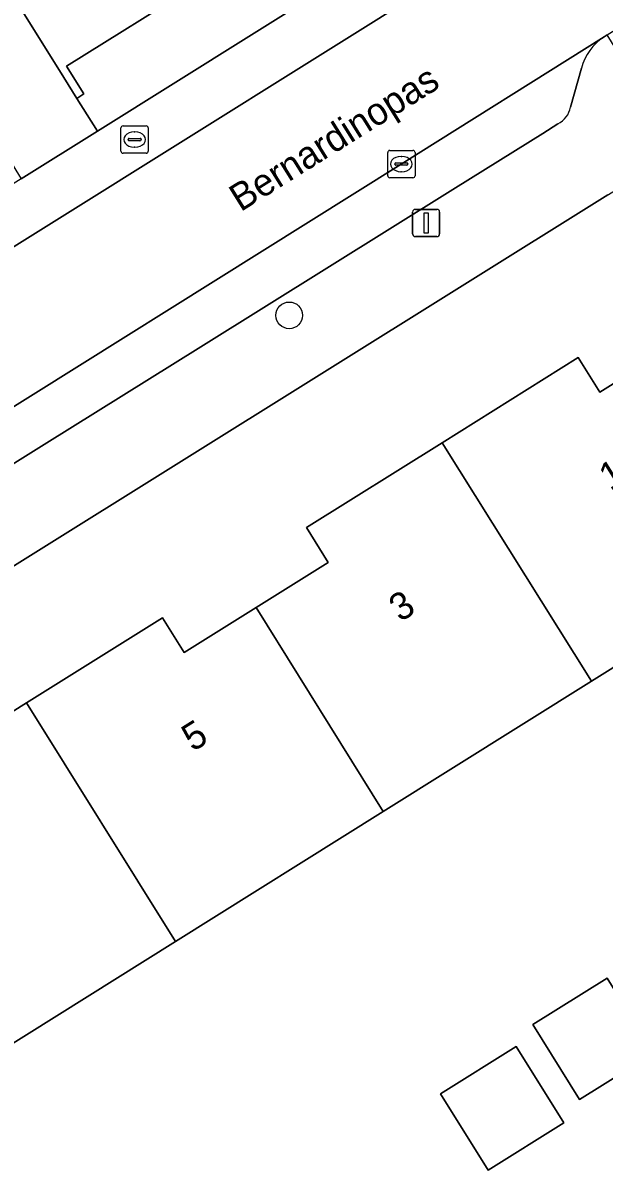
# Model space of a CAD drawing. Extents: x 158835 to 160077, y 386387 to 387778.
# Drawn here: x 159089.27 to 159110.59, y 387038.29 to 387080.36 of the extents above; entities that cross this region are included whole.
import ezdxf

# ---------------------------------------------------------------- set-up
doc = ezdxf.new("R2010")
doc.units = 0
for name, color, linetype in [('IMGEO_Boom', 7, 'Continuous'), ('IMGEO_Brandkraan', 7, 'Continuous'), ('IMGEO_Erf', 7, 'Continuous'), ('IMGEO_Kolk', 7, 'Continuous'), ('IMGEO_Lichtmast', 7, 'Continuous'), ('IMGEO_Openbare_ruimte_label', 7, 'Continuous'), ('IMGEO_Pand', 7, 'Continuous'), ('IMGEO_Pand_nummerreeks', 7, 'Continuous'), ('IMGEO_Parkeervlak_open', 7, 'Continuous'), ('IMGEO_Rijbaan_lokaal_open', 7, 'Continuous'), ('IMGEO_Voetpad_open', 7, 'Continuous')]:
    doc.layers.add(name, color=color, linetype=linetype)

msp = doc.modelspace()

# ---------------------------------------------------------------- linework, layer by layer
at = {"layer": 'IMGEO_Boom'}
msp.add_circle((159099.039, 387069.639), 0.489, dxfattribs=at)
at = {"layer": 'IMGEO_Brandkraan'}
for p, q in [((159092.865, 387075.661), (159092.865, 387076.513)), ((159092.94, 387076.587), (159093.792, 387076.587)), ((159093.353, 387076.367), (159093.378, 387076.367)), ((159093.866, 387076.513), (159093.866, 387075.661)), ((159093.124, 387076.081), (159093.124, 387076.093)), ((159093.562, 387076.044), (159093.164, 387076.044)), ((159093.167, 387076.13), (159093.565, 387076.13)), ((159093.608, 387076.093), (159093.608, 387076.081)), ((159093.792, 387075.587), (159092.94, 387075.587)), ((159093.376, 387075.807), (159093.351, 387075.807))]:
    msp.add_line(p, q, dxfattribs=at)
for points in [[(159092.865, 387075.661), (159092.865, 387076.513)], [(159092.94, 387076.587), (159093.792, 387076.587)], [(159093.866, 387076.513), (159093.866, 387075.661)], [(159093.792, 387075.587), (159092.94, 387075.587)]]:
    msp.add_lwpolyline(points, dxfattribs=at)
for centre, radius, start, end in [((159092.942, 387076.511), 0.0765, 91.552, 178.448), ((159092.942, 387076.511), 0.0765, 91.552, 178.448), ((159093.79, 387076.511), 0.0765, 1.552, 88.448), ((159093.79, 387076.511), 0.0765, 1.552, 88.448), ((159093.164, 387076.09), 0.0403, 85.8775, 175.7526), ((159093.161, 387076.08), 0.0366, 178.938, 274.7102), ((159093.565, 387076.087), 0.043, 264.8664, 352.4533), ((159093.569, 387076.092), 0.0386, 1.7309, 96.639), ((159092.942, 387075.663), 0.0765, 181.552, 268.448), ((159092.942, 387075.663), 0.0765, 181.552, 268.448), ((159093.79, 387075.663), 0.0765, 271.552, 358.448), ((159093.79, 387075.663), 0.0765, 271.552, 358.448)]:
    msp.add_arc(centre, radius, start, end, dxfattribs=at)
for centre, major_axis, ratio, start_param, end_param in [((159093.352, 387076.087), (-0.387, 0.002), 0.722429, 4.712389, 7.853982), ((159093.377, 387076.087), (-0.39, 0.002), 0.717154, 1.570796, 4.712389)]:
    msp.add_ellipse(centre, major_axis=major_axis, ratio=ratio, start_param=start_param, end_param=end_param, dxfattribs=at)
at = {"layer": 'IMGEO_Erf'}
for points in [[(159095.7, 387081.802), (159090.868, 387078.782), (159091.507, 387077.759), (159091.25, 387077.595), (159092.005, 387076.397), (159140.091, 387106.463)], [(159110.736, 387074.06), (159063.193, 387044.393)], [(159084.42, 387052.315), (159089.398, 387055.425), (159094.387, 387058.541), (159095.181, 387057.269), (159097.827, 387058.92), (159100.474, 387060.572), (159099.675, 387061.853), (159104.655, 387064.968), (159109.646, 387068.089), (159110.438, 387066.82), (159113.018, 387068.431), (159112.923, 387068.583), (159113.194, 387068.752), (159117.951, 387061.11), (159110.127, 387056.22), (159102.49, 387051.447), (159094.861, 387046.679), (159087.251, 387041.923)]]:
    msp.add_lwpolyline(points, dxfattribs=at)
for points in [[(159107.976, 387043.627), (159110.708, 387045.333), (159112.424, 387042.585), (159109.692, 387040.879)], [(159104.591, 387041.089), (159107.366, 387042.821), (159109.112, 387040.024), (159106.337, 387038.292)]]:
    msp.add_lwpolyline(points, close=True, dxfattribs=at)
at = {"layer": 'IMGEO_Kolk'}
for p, q in [((159102.654, 387074.761), (159102.654, 387075.613)), ((159102.729, 387075.687), (159103.581, 387075.687)), ((159103.655, 387075.613), (159103.655, 387074.761)), ((159102.913, 387075.181), (159102.913, 387075.193)), ((159103.351, 387075.144), (159102.953, 387075.144)), ((159102.956, 387075.23), (159103.354, 387075.23)), ((159103.142, 387075.467), (159103.167, 387075.467)), ((159103.397, 387075.193), (159103.397, 387075.181)), ((159103.581, 387074.687), (159102.729, 387074.687)), ((159103.165, 387074.907), (159103.14, 387074.907))]:
    msp.add_line(p, q, dxfattribs=at)
for points in [[(159102.654, 387074.761), (159102.654, 387075.613)], [(159102.729, 387075.687), (159103.581, 387075.687)], [(159103.655, 387075.613), (159103.655, 387074.761)], [(159103.581, 387074.687), (159102.729, 387074.687)]]:
    msp.add_lwpolyline(points, dxfattribs=at)
for centre, radius, start, end in [((159102.731, 387075.611), 0.0765, 91.552, 178.448), ((159102.731, 387075.611), 0.0765, 91.552, 178.448), ((159103.579, 387075.611), 0.0765, 1.552, 88.448), ((159103.579, 387075.611), 0.0765, 1.552, 88.448), ((159102.953, 387075.19), 0.0403, 85.8775, 175.7526), ((159102.95, 387075.18), 0.0366, 178.938, 274.7102), ((159103.354, 387075.187), 0.043, 264.8664, 352.4533), ((159103.358, 387075.192), 0.0386, 1.7309, 96.639), ((159102.731, 387074.763), 0.0765, 181.552, 268.448), ((159102.731, 387074.763), 0.0765, 181.552, 268.448), ((159103.579, 387074.763), 0.0765, 271.552, 358.448), ((159103.579, 387074.763), 0.0765, 271.552, 358.448)]:
    msp.add_arc(centre, radius, start, end, dxfattribs=at)
for centre, major_axis, ratio, start_param, end_param in [((159103.141, 387075.187), (-0.387, 0.002), 0.722429, 4.712389, 7.853982), ((159103.166, 387075.187), (-0.39, 0.002), 0.717154, 1.570796, 4.712389)]:
    msp.add_ellipse(centre, major_axis=major_axis, ratio=ratio, start_param=start_param, end_param=end_param, dxfattribs=at)
at = {"layer": 'IMGEO_Lichtmast'}
for p, q in [((159103.569, 387072.627), (159103.569, 387073.427)), ((159103.569, 387073.427), (159103.569, 387072.627)), ((159103.669, 387073.527), (159104.459, 387073.527)), ((159104.459, 387073.527), (159103.669, 387073.527)), ((159104.559, 387073.427), (159104.559, 387072.627)), ((159104.559, 387072.627), (159104.559, 387073.427)), ((159104.459, 387072.527), (159103.669, 387072.527)), ((159103.669, 387072.527), (159104.459, 387072.527))]:
    msp.add_line(p, q, dxfattribs=at)
msp.add_lwpolyline([(159103.989, 387073.402), (159104.139, 387073.402), (159104.139, 387072.652), (159103.989, 387072.652), (159103.989, 387073.402)], dxfattribs=at)
for centre, start, end in [((159103.669, 387073.427), 90, 180), ((159103.669, 387073.427), 90, 180), ((159104.459, 387073.427), 0, 90), ((159104.459, 387073.427), 360, 90), ((159103.669, 387072.627), 180, 270), ((159103.669, 387072.627), 180, 270), ((159104.459, 387072.627), 270, 0), ((159104.459, 387072.627), 270, 0)]:
    msp.add_arc(centre, 0.1, start, end, dxfattribs=at)
at = {"layer": 'IMGEO_Pand'}
for points in [[(159096.491, 387080.867), (159095.849, 387081.895), (159091.086, 387089.517), (159085.842, 387086.241), (159090.605, 387078.618), (159091.25, 387077.595), (159091.507, 387077.759), (159090.868, 387078.782), (159095.7, 387081.802), (159096.341, 387080.776)], [(159110.127, 387056.22), (159117.951, 387061.11), (159113.194, 387068.752), (159112.923, 387068.583), (159113.018, 387068.431), (159110.438, 387066.82), (159109.646, 387068.089), (159104.655, 387064.968)], [(159102.49, 387051.447), (159110.127, 387056.22), (159104.655, 387064.968), (159099.675, 387061.853), (159100.474, 387060.572), (159097.827, 387058.92)], [(159097.827, 387058.92), (159095.181, 387057.269), (159094.387, 387058.541), (159089.398, 387055.425), (159094.861, 387046.679), (159102.49, 387051.447)], [(159087.251, 387041.923), (159094.861, 387046.679), (159089.398, 387055.425), (159084.42, 387052.315), (159085.221, 387051.036), (159082.578, 387049.382)], [(159107.976, 387043.627), (159109.692, 387040.879), (159112.424, 387042.585), (159110.708, 387045.333)], [(159104.591, 387041.089), (159106.337, 387038.292), (159109.112, 387040.024), (159107.366, 387042.821)]]:
    msp.add_lwpolyline(points, close=True, dxfattribs=at)
at = {"layer": 'IMGEO_Parkeervlak_open'}
for points in [[(159110.593, 387079.859), (159103.151, 387075.188), (159084.528, 387063.55), (159066.593, 387052.325), (159064.66, 387051.128)], [(159109.364, 387077.279), (159109.761, 387078.703)], [(159068.268, 387051.318), (159074.93, 387055.455), (159080.693, 387059.061), (159090.042, 387064.897), (159095.791, 387068.486), (159105.146, 387074.32), (159108.343, 387076.314), (159108.9, 387076.666)]]:
    msp.add_lwpolyline(points, dxfattribs=at)
for centre, radius, start, end in [((159111.748, 387078.15), 2.063, 124.0604, 164.4528), ((159108.526, 387077.431), 0.852, 296.0418, 349.7117)]:
    msp.add_arc(centre, radius, start, end, dxfattribs=at)
at = {"layer": 'IMGEO_Rijbaan_lokaal_open'}
msp.add_lwpolyline([(159140.304, 387104.262), (159137.382, 387102.443), (159121.021, 387092.233), (159104.81, 387082.095), (159090.415, 387073.084), (159087.209, 387071.089), (159085.362, 387069.926), (159066.482, 387058.108), (159057.993, 387052.813), (159060.695, 387048.588), (159061.454, 387049.086), (159064.66, 387051.128), (159066.593, 387052.325), (159084.528, 387063.55), (159103.151, 387075.188), (159110.593, 387079.859), (159110.704, 387079.928), (159119.193, 387085.238), (159119.416, 387085.378), (159123.735, 387088.075), (159139.7, 387098.006), (159145.108, 387101.404), (159145.475, 387101.632), (159152.358, 387105.91)], dxfattribs=at)
at = {"layer": 'IMGEO_Voetpad_open'}
for points in [[(159143.08, 387108.388), (159140.091, 387106.463), (159092.005, 387076.397), (159089.207, 387074.648), (159086.674, 387073.064), (159078.525, 387067.969), (159067.868, 387061.308), (159063.036, 387058.319), (159058.826, 387055.683), (159056.14, 387053.974), (159055.192, 387053.386), (159050.577, 387050.525), (159048.428, 387049.192), (159052.552, 387042.529), (159052.677, 387042.36)], [(159058.932, 387041.754), (159063.193, 387044.393), (159110.736, 387074.06), (159110.756, 387074.075), (159115.626, 387077.064), (159119.918, 387079.72), (159122.014, 387081.038), (159141.336, 387093.187)], [(159119.416, 387085.378), (159119.193, 387085.238), (159119.776, 387084.305), (159111.287, 387078.995), (159110.704, 387079.928), (159110.593, 387079.859)], [(159054.603, 387050.681), (159056.255, 387051.72), (159057.993, 387052.813), (159057.411, 387053.746), (159065.9, 387059.041), (159066.482, 387058.108), (159085.362, 387069.926), (159087.209, 387071.089), (159090.415, 387073.084), (159104.81, 387082.095)], [(159109.761, 387078.703), (159109.364, 387077.279)], [(159108.9, 387076.666), (159108.343, 387076.314), (159105.146, 387074.32), (159095.791, 387068.486), (159090.042, 387064.897), (159080.693, 387059.061), (159074.93, 387055.455), (159068.268, 387051.318)]]:
    msp.add_lwpolyline(points, dxfattribs=at)
msp.add_lwpolyline([(159074.287, 387104.756), (159073.536, 387105.956), (159070.62, 387104.158), (159071.028, 387103.53), (159074.494, 387097.991), (159084.403, 387082.34), (159087.684, 387077.089), (159088.441, 387075.876), (159089.207, 387074.648), (159092.005, 387076.397), (159091.25, 387077.595), (159090.605, 387078.618), (159085.842, 387086.241), (159077.522, 387099.573)], close=True, dxfattribs=at)
for centre, radius, start, end in [((159111.748, 387078.15), 2.063, 124.0604, 164.4528), ((159108.526, 387077.431), 0.852, 296.0418, 349.7117)]:
    msp.add_arc(centre, radius, start, end, dxfattribs=at)

# ---------------------------------------------------------------- texts
at = {"layer": 'IMGEO_Openbare_ruimte_label'}
msp.add_text('Bernardinopas', height=1, rotation=32.0054, dxfattribs=at).set_placement((159097.254, 387073.418))
at = {"layer": 'IMGEO_Pand_nummerreeks'}
for s, p in [('1', (159110.815, 387063.186)), ('3', (159103.111, 387058.372)), ('5', (159095.503, 387053.617))]:
    msp.add_text(s, height=1, rotation=32.0045, dxfattribs=at).set_placement(p)

doc.saveas('drawing.dxf')
